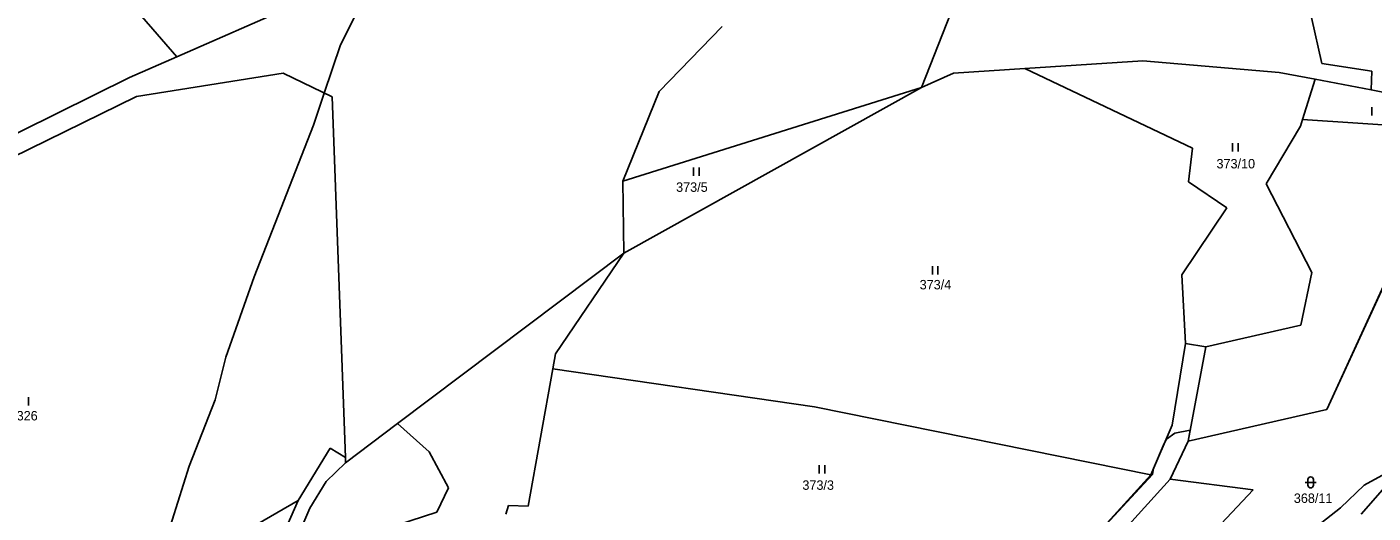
# Model space of a CAD drawing. Extents: x -439246 to -433691, y -1130252 to -1121148.
# Drawn here: x -437188.8 to -436946.2, y -1123878.9 to -1123791.4 of the extents above; entities that cross this region are included whole.
import ezdxf

# ---------------------------------------------------------------- set-up
doc = ezdxf.new("R2010")
doc.units = 0
for name, color, linetype in [('Vrstva 1', 7, 'Continuous'), ('Vrstva 18', 7, 'Continuous'), ('Vrstva 25', 7, 'Continuous'), ('Vrstva 52', 7, 'Continuous'), ('Vrstva 6', 7, 'Continuous')]:
    doc.layers.add(name, color=color, linetype=linetype)

msp = doc.modelspace()

# ---------------------------------------------------------------- linework, layer by layer
at = {"layer": 'Vrstva 1'}
for points in [[(-437187.03, -1123767.62), (-437161.77, -1123796.73)], [(-437161.77, -1123796.73), (-437140.93, -1123787.62)], [(-437063.48, -1123791.31), (-437074.88, -1123803)], [(-437161.77, -1123796.73), (-437170.31, -1123800.47)], [(-437235.51, -1123832.73), (-437170.31, -1123800.47)], [(-437142.63, -1123799.72), (-437169.02, -1123803.92)], [(-437133.77, -1123803.96), (-437142.63, -1123799.72)], [(-437074.88, -1123803), (-437081.42, -1123819.12)], [(-437169.02, -1123803.92), (-437201.32, -1123819.69)], [(-437131.39, -1123868.92), (-437133.77, -1123803.96)], [(-437081.42, -1123819.12), (-437081.21, -1123832.12)], [(-437081.21, -1123832.12), (-437121.99, -1123862.82)], [(-437081.21, -1123832.12), (-437093.56, -1123850.26)], [(-436954.54, -1123860.28), (-436942.26, -1123833.57)], [(-436982.42, -1123863.1), (-436979.98, -1123848.39)], [(-436979.98, -1123848.39), (-436976.35, -1123848.99)], [(-436976.35, -1123848.99), (-436979.52, -1123865.97)], [(-437093.56, -1123850.26), (-437094.03, -1123852.94)], [(-437094.03, -1123852.94), (-437098.46, -1123877.67)], [(-436979.52, -1123865.97), (-436954.54, -1123860.28)], [(-437121.99, -1123862.82), (-437131.35, -1123869.86)], [(-437121.99, -1123862.82), (-437116.29, -1123867.9)], [(-436986.25, -1123872.01), (-436982.42, -1123863.1)], [(-436979.52, -1123865.97), (-436982.77, -1123872.81)], [(-437139.93, -1123876.65), (-437134.16, -1123867.22)], [(-437134.16, -1123867.22), (-437131.39, -1123868.92)], [(-437112.82, -1123874.37), (-437116.29, -1123867.9)], [(-437131.35, -1123869.86), (-437134.87, -1123873.26)], [(-437131.35, -1123869.86), (-437131.39, -1123868.92)], [(-437134.87, -1123873.26), (-437137.79, -1123878.03)], [(-437008.02, -1123895.92), (-436986.25, -1123872.01)], [(-437004.12, -1123896.34), (-436982.77, -1123872.81)], [(-436982.77, -1123872.81), (-436967.81, -1123874.74)], [(-436948.32, -1123879.14), (-436942.82, -1123872.82)], [(-437114.9, -1123878.75), (-437112.82, -1123874.37)], [(-436967.81, -1123874.74), (-436990.85, -1123899.21)], [(-437182.47, -1123901.28), (-437139.93, -1123876.65)], [(-437143.44, -1123884.72), (-437139.93, -1123876.65)], [(-437137.79, -1123878.03), (-437141.44, -1123886.44)], [(-437102.01, -1123877.58), (-437102.47, -1123879.1)], [(-437098.46, -1123877.67), (-437102.01, -1123877.58)], [(-437131.93, -1123884.29), (-437114.9, -1123878.75)]]:
    msp.add_lwpolyline(points, dxfattribs=at)
at = {"layer": 'Vrstva 25'}
for p, q in [((-436946.45, -1123807.33), (-436946.45, -1123805.83)), ((-436971.54, -1123813.8), (-436971.54, -1123812.3)), ((-436970.54, -1123813.8), (-436970.54, -1123812.3)), ((-437068.66, -1123818.17), (-437068.66, -1123816.67)), ((-437067.66, -1123818.17), (-437067.66, -1123816.67)), ((-437025.61, -1123835.97), (-437025.61, -1123834.47)), ((-437024.61, -1123835.97), (-437024.61, -1123834.47)), ((-437188.48, -1123859.54), (-437188.48, -1123858.04)), ((-437046.01, -1123871.77), (-437046.01, -1123870.27)), ((-437045.01, -1123871.77), (-437045.01, -1123870.27)), ((-436957.95, -1123873.9), (-436957.95, -1123872.9)), ((-436956.95, -1123872.9), (-436956.95, -1123873.9)), ((-436958.45, -1123873.4), (-436956.45, -1123873.4))]:
    msp.add_line(p, q, dxfattribs=at)
for centre, start, end in [((-436957.45, -1123872.9), 0, 180), ((-436957.45, -1123873.9), 180, 0)]:
    msp.add_arc(centre, 0.5, start, end, dxfattribs=at)
at = {"layer": 'Vrstva 52'}
for points in [[(-437185.26, -1123994.18), (-437183.23, -1123988.21), (-437179.05, -1123960.36), (-437178.11, -1123954.09), (-437175.55, -1123941.29), (-437174.7, -1123932.76), (-437171.07, -1123914), (-437169.12, -1123906.51), (-437166.66, -1123897.06), (-437165.74, -1123893.53), (-437165.41, -1123891.4), (-437164.68, -1123886.7), (-437159.56, -1123870.49), (-437154.87, -1123858.55), (-437152.95, -1123850.87), (-437147.83, -1123836.37), (-437137.17, -1123809.08), (-437135.2, -1123803.27), (-437132.26, -1123794.57), (-437121.6, -1123773.25)], [(-436999.71, -1123886.8), (-436985.97, -1123871.99), (-436985.77, -1123870.9), (-436983.84, -1123866.41), (-436983.41, -1123865.59), (-436981.92, -1123864.52), (-436979.15, -1123863.98), (-436979.52, -1123865.97), (-436954.54, -1123860.28), (-436942.96, -1123835.09)], [(-436943.99, -1123871.81), (-436947.8, -1123873.91), (-436952.06, -1123877.96), (-436970.83, -1123892.67)]]:
    msp.add_lwpolyline(points, dxfattribs=at)
at = {"layer": 'Vrstva 6'}
for points in [[(-437027.6, -1123802.3), (-437007.73, -1123751.88)], [(-436955.46, -1123797.93), (-436957.29, -1123789.69)], [(-437008.94, -1123798.87), (-436987.68, -1123797.47)], [(-436987.68, -1123797.47), (-436963.14, -1123799.59)], [(-436946.42, -1123799.31), (-436955.46, -1123797.93)], [(-437027.6, -1123802.3), (-437021.84, -1123799.71)], [(-437021.84, -1123799.71), (-437008.94, -1123798.87)], [(-436978.73, -1123813.21), (-437008.94, -1123798.87)], [(-436963.14, -1123799.59), (-436956.61, -1123800.8)], [(-436946.54, -1123802.67), (-436946.42, -1123799.31)], [(-437081.42, -1123819.12), (-437027.6, -1123802.3)], [(-437027.6, -1123802.3), (-437081.21, -1123832.12)], [(-436958.89, -1123808.04), (-436956.61, -1123800.8)], [(-436956.61, -1123800.8), (-436946.54, -1123802.67)], [(-436916.91, -1123808.66), (-436946.54, -1123802.67)], [(-436965.49, -1123819.62), (-436959.26, -1123809.22)], [(-436959.26, -1123809.22), (-436958.89, -1123808.04)], [(-436918.14, -1123810.74), (-436958.89, -1123808.04)], [(-436979.46, -1123819.24), (-436978.73, -1123813.21)], [(-436972.58, -1123823.94), (-436979.46, -1123819.24)], [(-436957.22, -1123835.6), (-436965.49, -1123819.62)], [(-436980.65, -1123836.02), (-436972.58, -1123823.94)], [(-436979.98, -1123848.39), (-436980.65, -1123836.02)], [(-436959.23, -1123845.07), (-436957.22, -1123835.6)], [(-436976.35, -1123848.99), (-436959.23, -1123845.07)], [(-437046.88, -1123859.82), (-437094.03, -1123852.94)], [(-436986.25, -1123872.01), (-437046.88, -1123859.82)]]:
    msp.add_lwpolyline(points, dxfattribs=at)

# ---------------------------------------------------------------- texts
at = {"layer": 'Vrstva 18'}
for s, p in [('373/10', (-436974.42, -1123816.85)), ('373/5', (-437071.8, -1123821.07)), ('373/4', (-437027.91, -1123838.64)), ('326', (-437190.64, -1123862.24)), ('373/3', (-437049.04, -1123874.74)), ('368/11', (-436960.48, -1123877.1))]:
    msp.add_text(s, height=1.7, dxfattribs=at).set_placement(p)

doc.saveas('drawing.dxf')
